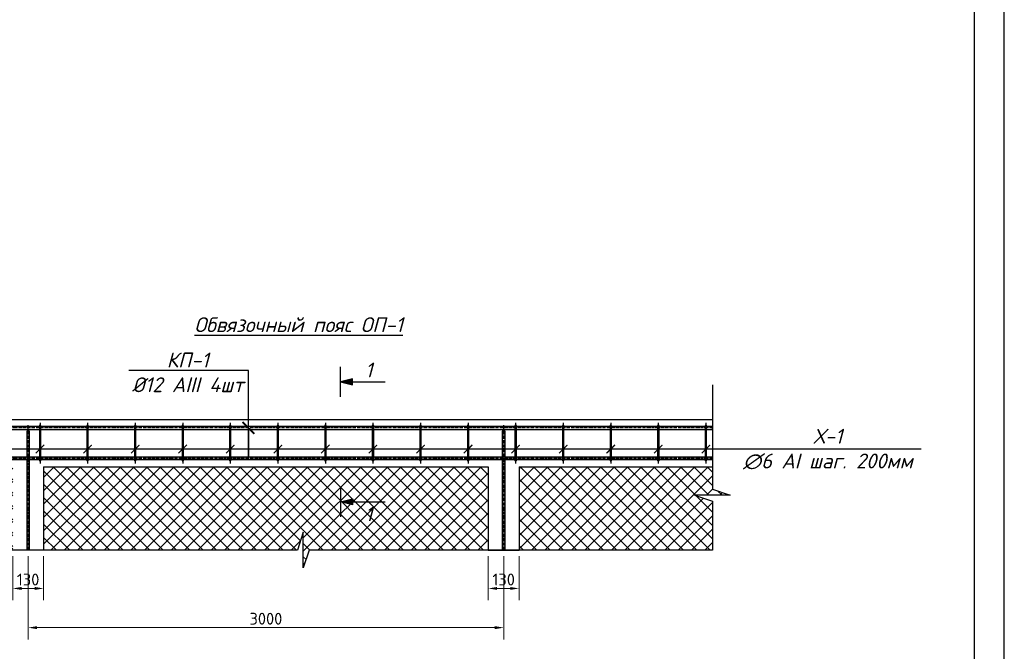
# Model space of a CAD drawing. Header units: millimetres. Extents: x -33345 to 4712671, y -3392 to 121473.
# Tile 986 of 1056: x 3849443 to 3866006, y 53742 to 64378. Entities that reach past the tile are written whole.
import ezdxf
from ezdxf import colors
from ezdxf.entities.mleader import LeaderData, LeaderLine
from ezdxf.math import Vec2, Vec3

# ---------------------------------------------------------------- set-up
doc = ezdxf.new("R2010")
doc.units = ezdxf.units.MM
doc.linetypes.add('CENTER', pattern=[15, 10, -2, 1, -2])
doc.layers.add('0.25', color=7, linetype='Continuous', lineweight=25)
doc.layers.add('Цоколь', color=7, linetype='Continuous')
doc.styles.add('ISOCPEUR', font='isocpeui.ttf', dxfattribs={"height": 300})
doc.styles.add('Размерный_200', font='isocpeur.TTF', dxfattribs={"height": 200})
doc.dimstyles.new('200_стрелка', dxfattribs={"dimtxt": 200, "dimasz": 150, "dimexe": 200, "dimexo": 100, "dimgap": 50, "dimtad": 1, "dimdec": 0, "dimtxsty": 'Размерный_200', "dimcen": 250, "dimdle": 200, "dimclrd": 7, "dimclre": 7, "dimclrt": 7, "dimadec": 0, "dimazin": 0, "dimtfac": 1, "dimtdec": 0, "dimtmove": 1, "dimatfit": 3, "dimldrblk": 'DOTSMALL', "dimfxl": 200, "dimlwd": 5, "dimlwe": 5, "dimarcsym": 0})

# ---------------------------------------------------------------- blocks, each defined once
blk = doc.blocks.new('*U282')
at = {"layer": '0.25', "color": 5, "linetype": 'Continuous', "lineweight": 25, "ltscale": 100}
blk.add_lwpolyline([(-72619, 0), (0, 0), (0, 42000), (-72619, 42000), (-72619, 0)], dxfattribs=at)
at = {"layer": '0.25', "color": 7, "linetype": 'Continuous', "lineweight": 30, "ltscale": 100}
blk.add_lwpolyline([(-70619, 500), (-500, 500), (-500, 41500), (-70619, 41500), (-70619, 500)], dxfattribs=at)
blk = doc.blocks.new('_ArchTick')
at = {"color": 0, "linetype": 'ByBlock', "const_width": 0.15}
blk.add_lwpolyline([(-0.5, -0.5), (0.5, 0.5)], dxfattribs=at)
blk = doc.blocks.new('*D3649')
at = {"color": 7, "linetype": 'Continuous', "lineweight": 5, "ltscale": 20, "transparency": 16777216}
for p, q in [((3849325, 55347), (3849325, 54601)), ((3849845, 55347), (3849845, 54601)), ((3849475, 54801), (3849695, 54801))]:
    blk.add_line(p, q, dxfattribs=at)
at = {"color": 7, "ltscale": 20, "transparency": 16777216}
for points in [[(3849475, 54826), (3849475, 54776), (3849325, 54801)], [(3849695, 54826), (3849695, 54776), (3849845, 54801)]]:
    blk.add_solid(points, dxfattribs=at)
at = {"layer": 'Defpoints', "color": 0, "ltscale": 20, "transparency": 16777216}
for p in [(3849325, 55447), (3849845, 55447), (3849845, 54801)]:
    blk.add_point(p, dxfattribs=at)
at = {"color": 7, "ltscale": 20, "transparency": 16777216, "insert": (3849585, 54951), "char_height": 200, "attachment_point": 5, "style": 'Размерный_200'}
blk.add_mtext('130', dxfattribs=at)
blk = doc.blocks.new('_DotSmall')
at = {"color": 0, "linetype": 'ByBlock', "const_width": 0.5}
blk.add_lwpolyline([(-0.0625, 0, 1), (0.0625, 0, 1)], format="xyb", close=True, dxfattribs=at)
blk = doc.blocks.new('*D3650')
at = {"color": 7, "linetype": 'Continuous', "lineweight": 5, "ltscale": 20, "transparency": 16777216}
for p, q in [((3857325, 55347), (3857325, 54601)), ((3857845, 55347), (3857845, 54601)), ((3857475, 54801), (3857695, 54801))]:
    blk.add_line(p, q, dxfattribs=at)
at = {"color": 7, "ltscale": 20, "transparency": 16777216}
for points in [[(3857475, 54826), (3857475, 54776), (3857325, 54801)], [(3857695, 54826), (3857695, 54776), (3857845, 54801)]]:
    blk.add_solid(points, dxfattribs=at)
at = {"layer": 'Defpoints', "color": 0, "ltscale": 20, "transparency": 16777216}
for p in [(3857325, 55447), (3857845, 55447), (3857845, 54801)]:
    blk.add_point(p, dxfattribs=at)
at = {"color": 7, "ltscale": 20, "transparency": 16777216, "insert": (3857585, 54951), "char_height": 200, "attachment_point": 5, "style": 'Размерный_200'}
blk.add_mtext('130', dxfattribs=at)
blk = doc.blocks.new('*D3715')
at = {"color": 7, "linetype": 'Continuous', "lineweight": 5, "ltscale": 20, "transparency": 16777216}
for p, q in [((3849585, 55347), (3849585, 53941)), ((3857585, 55347), (3857585, 53941)), ((3849735, 54141), (3857435, 54141))]:
    blk.add_line(p, q, dxfattribs=at)
at = {"color": 7, "lineweight": 30, "ltscale": 20, "transparency": 16777216}
for points in [[(3849735, 54166), (3849735, 54116), (3849585, 54141)], [(3857435, 54166), (3857435, 54116), (3857585, 54141)]]:
    blk.add_solid(points, dxfattribs=at)
at = {"layer": 'Defpoints', "color": 0, "lineweight": 30, "ltscale": 20, "transparency": 16777216}
for p in [(3849585, 55447), (3857585, 55447), (3857585, 54141)]:
    blk.add_point(p, dxfattribs=at)
at = {"color": 7, "ltscale": 20, "transparency": 16777216, "insert": (3853585, 54291), "char_height": 200, "attachment_point": 5, "style": 'Размерный_200'}
blk.add_mtext('3000', dxfattribs=at)

msp = doc.modelspace()

# ---------------------------------------------------------------- hatches: boundary and pattern name
at = {"ltscale": 20}
h = msp.add_hatch(color=256, dxfattribs=at)
h.dxf.hatch_style = 1
h.paths.add_polyline_path([(3855041.061, 58330.107), (3854841.061, 58280.107), (3855041.061, 58230.107)])
h = msp.add_hatch(color=256, dxfattribs=at)
h.dxf.hatch_style = 1
h.paths.add_polyline_path([(3855041.061, 56308.323), (3854841.061, 56258.323), (3855041.061, 56208.323)])
at = {"layer": 'Цоколь', "lineweight": 0}
h = msp.add_hatch(dxfattribs=at)
h.set_pattern_fill('ANSI37', color=132, scale=50)
h.set_pattern_definition([(45, (-44162.05, -1458466.6), (-112.2532015, 112.2532015), []), (135, (-44162.05, -1458466.6), (-112.2532015, -112.2532015), [])])
h.paths.add_polyline_path([(3849325.019, 56847.584), (3847096.302, 56847.584), (3847096.302, 56471.676), (3847396.302, 56371.676), (3846796.302, 56371.676), (3847096.302, 56271.676), (3847096.302, 55446.799), (3849325.019, 55446.799)])
h.paths.add_polyline_path([(3857325.019, 56847.584), (3849845.019, 56847.584), (3849845.019, 55446.799), (3854114.158, 55446.799), (3854214.158, 55746.799), (3854214.158, 55146.799), (3854314.158, 55446.799), (3857325.019, 55446.799)])
h.paths.add_polyline_path([(3861096.302, 56271.676), (3860796.302, 56371.676), (3861396.302, 56371.676), (3861096.302, 56471.676), (3861096.302, 56847.584), (3857845.019, 56847.584), (3857845.019, 55446.799), (3861096.302, 55446.799)])

# ---------------------------------------------------------------- linework, layer by layer
at = {"lineweight": 30, "ltscale": 20}
for p, q in [((3854841.061, 58030.107), (3854841.061, 58530.107)), ((3854841.061, 56508.323), (3854841.061, 56008.323))]:
    msp.add_line(p, q, dxfattribs=at)
at = {"ltscale": 20}
for p, q in [((3855041.061, 58280.107), (3855591.061, 58280.107)), ((3847096.302, 57647.584), (3861096.302, 57647.584)), ((3864607.351, 57147.584), (3847385.605, 57147.584)), ((3849845.019, 56847.584), (3857325.019, 56847.584)), ((3849845.019, 56847.584), (3849845.019, 55446.799)), ((3857325.019, 56847.584), (3857325.019, 55446.799)), ((3857845.019, 56847.584), (3861096.302, 56847.584)), ((3857845.019, 56847.584), (3857845.019, 55446.799)), ((3855041.061, 56258.323), (3855591.061, 56258.323)), ((3857325.019, 55446.799), (3857845.019, 55446.799))]:
    msp.add_line(p, q, dxfattribs=at)
at = {"color": 5, "linetype": 'CENTER', "ltscale": 10}
for p, q in [((3849785.605, 57591.584), (3849785.605, 56903.584)), ((3850585.605, 57591.584), (3850585.605, 56903.584)), ((3851385.605, 57591.584), (3851385.605, 56903.584)), ((3852185.605, 57591.584), (3852185.605, 56903.584)), ((3852985.605, 57591.584), (3852985.605, 56903.584)), ((3853785.605, 57591.584), (3853785.605, 56903.584)), ((3854585.605, 57591.584), (3854585.605, 56903.584)), ((3855385.605, 57591.584), (3855385.605, 56903.584)), ((3856185.605, 57591.584), (3856185.605, 56903.584)), ((3856985.605, 57591.584), (3856985.605, 56903.584)), ((3857785.605, 57591.584), (3857785.605, 56903.584)), ((3858585.605, 57591.584), (3858585.605, 56903.584)), ((3859385.605, 57591.584), (3859385.605, 56903.584)), ((3860185.605, 57591.584), (3860185.605, 56903.584)), ((3860985.605, 57591.584), (3860985.605, 56903.584))]:
    msp.add_line(p, q, dxfattribs=at)
at = {"ltscale": 20}
for points in [[(3855041.061, 58230.107), (3855041.061, 58330.107), (3854841.061, 58280.107)], [(3855041.061, 56308.323), (3855041.061, 56208.323), (3854841.061, 56258.323)]]:
    msp.add_lwpolyline(points, close=True, dxfattribs=at)
for points in [[(3861096.302, 58232.288), (3861096.302, 56471.676), (3861396.302, 56371.676), (3860796.302, 56371.676), (3861096.302, 56271.676), (3861096.302, 55446.799), (3854314.158, 55446.799), (3854214.158, 55146.799), (3854214.158, 55746.799), (3854114.158, 55446.799), (3847096.302, 55446.799), (3847096.302, 56271.676), (3846796.302, 56371.676), (3847396.302, 56371.676), (3847096.302, 56471.676), (3847096.302, 58232.288)], [(3849609.019, 55446.799), (3849609.019, 57447.584), (3849561.019, 57447.584), (3849561.019, 55446.799)], [(3857609.019, 55446.799), (3857609.019, 57447.584), (3857561.019, 57447.584), (3857561.019, 55446.799)]]:
    msp.add_lwpolyline(points, dxfattribs=at)
at = {"color": 1, "ltscale": 20}
for points in [[(3861096.302, 57527.584), (3847096.302, 57527.584), (3847096.302, 57479.584), (3861096.302, 57479.584), (3861096.302, 57527.584)], [(3861096.302, 56967.584), (3847096.302, 56967.584), (3847096.302, 57015.584), (3861096.302, 57015.584), (3861096.302, 56967.584)]]:
    msp.add_lwpolyline(points, dxfattribs=at)
at = {"color": 1, "linetype": 'CENTER', "ltscale": 5}
for points in [[(3861096.302, 57503.584), (3847096.302, 57503.584)], [(3861096.302, 56991.584), (3847096.302, 56991.584)]]:
    msp.add_lwpolyline(points, dxfattribs=at)
at = {"linetype": 'CENTER', "ltscale": 5}
for points in [[(3849585.019, 55446.799), (3849585.019, 57547.584)], [(3857585.019, 55446.799), (3857585.019, 57547.584)]]:
    msp.add_lwpolyline(points, dxfattribs=at)
at = {"color": 5, "ltscale": 20}
for points in [[(3849797.605, 57539.584, 1), (3849773.605, 57539.584), (3849773.605, 56955.584, 1), (3849797.605, 56955.584)], [(3850597.605, 57539.584, 1), (3850573.605, 57539.584), (3850573.605, 56955.584, 1), (3850597.605, 56955.584)], [(3851397.605, 57539.584, 1), (3851373.605, 57539.584), (3851373.605, 56955.584, 1), (3851397.605, 56955.584)], [(3852197.605, 57539.584, 1), (3852173.605, 57539.584), (3852173.605, 56955.584, 1), (3852197.605, 56955.584)], [(3852997.605, 57539.584, 1), (3852973.605, 57539.584), (3852973.605, 56955.584, 1), (3852997.605, 56955.584)], [(3853797.605, 57539.584, 1), (3853773.605, 57539.584), (3853773.605, 56955.584, 1), (3853797.605, 56955.584)], [(3854597.605, 57539.584, 1), (3854573.605, 57539.584), (3854573.605, 56955.584, 1), (3854597.605, 56955.584)], [(3855397.605, 57539.584, 1), (3855373.605, 57539.584), (3855373.605, 56955.584, 1), (3855397.605, 56955.584)], [(3856197.605, 57539.584, 1), (3856173.605, 57539.584), (3856173.605, 56955.584, 1), (3856197.605, 56955.584)], [(3856997.605, 57539.584, 1), (3856973.605, 57539.584), (3856973.605, 56955.584, 1), (3856997.605, 56955.584)], [(3857797.605, 57539.584, 1), (3857773.605, 57539.584), (3857773.605, 56955.584, 1), (3857797.605, 56955.584)], [(3858597.605, 57539.584, 1), (3858573.605, 57539.584), (3858573.605, 56955.584, 1), (3858597.605, 56955.584)], [(3859397.605, 57539.584, 1), (3859373.605, 57539.584), (3859373.605, 56955.584, 1), (3859397.605, 56955.584)], [(3860197.605, 57539.584, 1), (3860173.605, 57539.584), (3860173.605, 56955.584, 1), (3860197.605, 56955.584)], [(3860997.605, 57539.584, 1), (3860973.605, 57539.584), (3860973.605, 56955.584, 1), (3860997.605, 56955.584)]]:
    msp.add_lwpolyline(points, format="xyb", close=True, dxfattribs=at)
at = {"ltscale": 20, "const_width": 20}
for points in [[(3849856.315, 57218.295), (3849714.894, 57076.874)], [(3850656.315, 57218.295), (3850514.894, 57076.874)], [(3851456.315, 57218.295), (3851314.894, 57076.874)], [(3852256.315, 57218.295), (3852114.894, 57076.874)], [(3853056.315, 57218.295), (3852914.894, 57076.874)], [(3853856.315, 57218.295), (3853714.894, 57076.874)], [(3854656.315, 57218.295), (3854514.894, 57076.874)], [(3855456.315, 57218.295), (3855314.894, 57076.874)], [(3856256.315, 57218.295), (3856114.894, 57076.874)], [(3857056.315, 57218.295), (3856914.894, 57076.874)], [(3857856.315, 57218.295), (3857714.894, 57076.874)], [(3858656.315, 57218.295), (3858514.894, 57076.874)], [(3859456.315, 57218.295), (3859314.894, 57076.874)], [(3860256.315, 57218.295), (3860114.894, 57076.874)], [(3861056.315, 57218.295), (3860914.894, 57076.874)]]:
    msp.add_lwpolyline(points, dxfattribs=at)

# ---------------------------------------------------------------- block references
at = {"layer": '0.25', "ltscale": 100, "transparency": 33554687}
msp.add_blockref('*U282', (3866006.128, 44501.326), dxfattribs=at)

# ---------------------------------------------------------------- texts
at = {"char_height": 250, "attachment_point": 5, "style": 'ISOCPEUR'}
for s, insert, width in [('{\\LОбвязочный пояс ОП-1}', (3854136.167, 59241.988), 4846.30682), ('1', (3855316.061, 58480.107), 95.25568), ('Х-1\\P∅6 AI шаг. 200мм', (3863038.49, 57147.584), 3677.1875), ('1', (3855316.061, 56058.323), 95.25568)]:
    msp.add_mtext(s, dxfattribs=dict(at, insert=insert, width=width))

# ---------------------------------------------------------------- dimensions: what is measured, and where the dimension line sits
at = {"ltscale": 20}
for base, p1, p2, picture, middle in [((3849845.019, 54800.848), (3849325.019, 55446.799), (3849845.019, 55446.799), '*D3649', (3849585.019, 54950.848)), ((3857845.019, 54800.848), (3857325.019, 55446.799), (3857845.019, 55446.799), '*D3650', (3857585.019, 54950.848))]:
    dim = msp.add_linear_dim(base=base, p1=p1, p2=p2, dimstyle='200_стрелка', override={"dimlfac": 0.25}, dxfattribs=at)
    dim.commit()
    dim.dimension.update_dxf_attribs({"geometry": picture, "text_midpoint": middle})
dim = msp.add_linear_dim(base=(3857585.019, 54140.945), p1=(3849585.019, 55446.799), p2=(3857585.019, 55446.799), text='3000', dimstyle='200_стрелка', override={"dimlfac": 0.25}, dxfattribs=at)
dim.commit()
dim.dimension.update_dxf_attribs({"geometry": '*D3715', "text_midpoint": (3853585.019, 54290.945)})

# ---------------------------------------------------------------- leaders
ml = msp.add_multileader_mtext('Standard', dxfattribs=at)
ml.set_content('КП-1\\P%%C12 AIII 4шт', color=256, style='ISOCPEUR')
ml.set_leader_properties(color=256)
ml.set_arrow_properties(name='ARCHTICK')
ml.build(insert=Vec2(0, 0))
ml.multileader.update_dxf_attribs({"text_left_attachment_type": 6, "text_right_attachment_type": 6, "dogleg_length": 1, "arrow_head_size": 200})
ctx = ml.context
ctx.base_point, ctx.char_height, ctx.arrow_head_size, ctx.landing_gap_size, ctx.plane_origin = Vec3(3851250.587, 58472.499), 250, 200, 50, Vec3(3854372.297, 59828.329)
ctx.left_attachment, ctx.right_attachment, ctx.text_align_type = 6, 6, 1
notes = []
notes.append((ctx, [(0, (1, 1, 0), (3853290.792, 58472.499), (-1, 0), 1, [(0, [(3853290.792, 57503.584), (3853290.792, 56991.584)], 0, [])])]))
ctx.mtext.insert, ctx.mtext.alignment, ctx.mtext.flow_direction = Vec3(3852270.19, 58772.499), 2, 5
for ctx, leaders in notes:
    for number, flags, end, landing, length, lines in leaders:
        leader = LeaderData()
        leader.index, (leader.has_last_leader_line, leader.has_dogleg_vector, leader.attachment_direction) = number, flags
        leader.last_leader_point, leader.dogleg_vector, leader.dogleg_length = Vec3(end), Vec3(landing), length
        for number, points, colour, breaks in lines:
            line = LeaderLine()
            line.index, line.vertices, line.color, line.breaks = number, Vec3.list(points), colors.encode_raw_color(colour), breaks
            leader.lines.append(line)
        ctx.leaders.append(leader)

doc.saveas('drawing.dxf')
